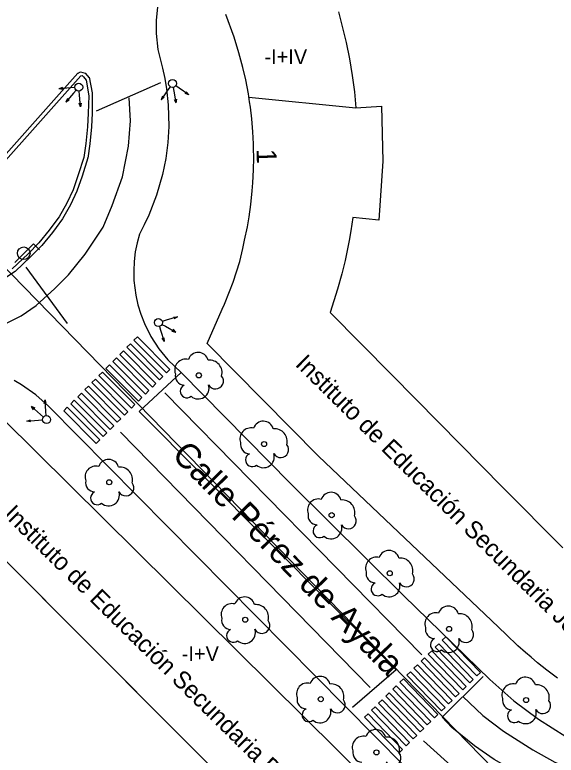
# Model space of a CAD drawing. Extents: x 282771 to 285132, y 4823109 to 4825496.
# Drawn here: x 284259.9 to 284314.3, y 4823429.9 to 4823504.4 of the extents above; entities that cross this region are included whole.
import ezdxf

# ---------------------------------------------------------------- set-up
doc = ezdxf.new("R2010")
doc.units = 0
for name, color, linetype in [('ACERA-BORDILLO', 7, 'Continuous'), ('ARBOL', 7, 'Continuous'), ('BORDILLO', 7, 'Continuous'), ('CALLE-EJE', 7, 'Continuous'), ('CALLE-TEXTO', 7, 'Continuous'), ('COLEGIO-AREA', 7, 'Continuous'), ('COLEGIO-TEXTO', 7, 'Continuous'), ('EDIFICIO', 7, 'Continuous'), ('FAROLA', 7, 'Continuous'), ('MEDIANERA', 7, 'Continuous'), ('NUM-PORTAL', 7, 'Continuous'), ('PASO-PEATONES', 7, 'Continuous'), ('SEMAFORO', 7, 'Continuous'), ('SENAL-VIARIA', 7, 'Continuous'), ('TXT-ALTURA-EDIFICIO', 7, 'Continuous'), ('ZONA-VERDE', 7, 'Continuous')]:
    doc.layers.add(name, color=color, linetype=linetype)

msp = doc.modelspace()

# ---------------------------------------------------------------- linework, layer by layer
at = {"layer": 'ACERA-BORDILLO'}
for points in [[(284274.22, 4823505.129), (284274.074, 4823503.815), (284274.065, 4823502.495), (284274.24, 4823500.867), (284274.718, 4823499), (284274.94, 4823497.967), (284275.115, 4823496.917), (284275.283, 4823495.316), (284275.339, 4823493.155), (284275.254, 4823491.527), (284275.042, 4823489.908), (284274.728, 4823488.306), (284274.129, 4823486.223), (284273.346, 4823484.223), (284272.89, 4823483.262), (284272.394, 4823482.329), (284272.394, 4823482.329), (284272.156, 4823481.443), (284271.978, 4823480.524), (284271.865, 4823479.58), (284271.821, 4823478.616), (284271.849, 4823477.641), (284272.039, 4823476.176), (284272.252, 4823475.209), (284272.539, 4823474.26), (284272.896, 4823473.337), (284273.548, 4823472.011), (284274.349, 4823470.794), (284275.25, 4823469.681), (284276.594, 4823468.407), (284287.555, 4823457.253), (284298.967, 4823445.95), (284307.595, 4823437.543), (284309.995, 4823435.389), (284312.493, 4823433.533), (284315.239, 4823431.801)], [(284299.016, 4823428.814), (284263.281, 4823465.01), (284261.98, 4823466.155), (284260.548, 4823467.171), (284259.825, 4823467.586)]]:
    msp.add_lwpolyline(points, dxfattribs=at)
at = {"layer": 'ARBOL'}
for centre in [(284278.367, 4823468.12), (284284.917, 4823461.21), (284269.366, 4823457.37), (284291.707, 4823454.06), (284297.537, 4823448.22), (284283.03, 4823443.541), (284303.497, 4823442.621), (284290.603, 4823435.557), (284311.236, 4823435.471), (284296.2, 4823430.206)]:
    msp.add_circle(centre, 0.255, dxfattribs=at)
for centre, radius, start, end in [((284278.297, 4823469.38), 1.038, 15.64228, 161.38435), ((284277.037, 4823468.65), 1.097, 75.4318, 200.55608), ((284279.427, 4823468.38), 1.272, 345.03273, 95.79925), ((284276.927, 4823468.08), 0.935, 168.59898, 268.13236), ((284280.037, 4823467.55), 0.797, 208.96246, 38.99103), ((284277.167, 4823466.53), 0.672, 113.73672, 309.4725), ((284278.307, 4823466.83), 1.086, 228.95447, 17.92796), ((284284.847, 4823462.47), 1.038, 15.64228, 161.38435), ((284283.587, 4823461.74), 1.097, 75.4318, 200.55608), ((284285.977, 4823461.47), 1.272, 345.03273, 95.79925), ((284283.477, 4823461.17), 0.935, 168.59898, 268.13236), ((284286.587, 4823460.64), 0.797, 208.96246, 38.99103), ((284283.717, 4823459.62), 0.672, 113.73672, 309.4725), ((284284.857, 4823459.92), 1.086, 228.95447, 17.92796), ((284269.296, 4823458.63), 1.038, 15.64228, 161.38435), ((284268.036, 4823457.9), 1.097, 75.4318, 200.55608), ((284270.426, 4823457.63), 1.272, 345.03273, 95.79925), ((284267.926, 4823457.33), 0.935, 168.59898, 268.13236), ((284271.036, 4823456.8), 0.797, 208.96246, 38.99103), ((284268.166, 4823455.78), 0.672, 113.73672, 309.4725), ((284269.306, 4823456.08), 1.086, 228.95447, 17.92796), ((284291.637, 4823455.32), 1.038, 15.64228, 161.38435), ((284290.377, 4823454.59), 1.097, 75.4318, 200.55608), ((284292.767, 4823454.32), 1.272, 345.03273, 95.79925), ((284290.267, 4823454.02), 0.935, 168.59898, 268.13236), ((284293.377, 4823453.49), 0.797, 208.96246, 38.99103), ((284290.507, 4823452.47), 0.672, 113.73672, 309.4725), ((284291.647, 4823452.77), 1.086, 228.95447, 17.92796), ((284297.467, 4823449.48), 1.038, 15.64228, 161.38435), ((284296.207, 4823448.75), 1.097, 75.4318, 200.55608), ((284298.597, 4823448.48), 1.272, 345.03273, 95.79925), ((284296.097, 4823448.18), 0.935, 168.59898, 268.13236), ((284299.207, 4823447.65), 0.797, 208.96246, 38.99103), ((284296.337, 4823446.63), 0.672, 113.73672, 309.4725), ((284297.477, 4823446.93), 1.086, 228.95447, 17.92796), ((284282.96, 4823444.801), 1.038, 15.64228, 161.38435), ((284281.7, 4823444.071), 1.097, 75.4318, 200.55608), ((284284.09, 4823443.801), 1.272, 345.03273, 95.79925), ((284303.427, 4823443.881), 1.038, 15.64228, 161.38435), ((284302.167, 4823443.151), 1.097, 75.4318, 200.55608), ((284304.557, 4823442.881), 1.272, 345.03273, 95.79925), ((284281.59, 4823443.501), 0.935, 168.59898, 268.13236), ((284284.7, 4823442.971), 0.797, 208.96246, 38.99103), ((284281.83, 4823441.951), 0.672, 113.73672, 309.4725), ((284282.97, 4823442.251), 1.086, 228.95447, 17.92796), ((284302.057, 4823442.581), 0.935, 168.59898, 268.13236), ((284305.167, 4823442.051), 0.797, 208.96246, 38.99103), ((284302.297, 4823441.031), 0.672, 113.73672, 309.4725), ((284303.437, 4823441.331), 1.086, 228.95447, 17.92796), ((284290.533, 4823436.817), 1.038, 15.64228, 161.38435), ((284311.166, 4823436.731), 1.038, 15.64228, 161.38435), ((284289.273, 4823436.087), 1.097, 75.4318, 200.55608), ((284291.663, 4823435.817), 1.272, 345.03273, 95.79925), ((284309.906, 4823436.001), 1.097, 75.4318, 200.55608), ((284312.296, 4823435.731), 1.272, 345.03273, 95.79925), ((284289.163, 4823435.517), 0.935, 168.59898, 268.13236), ((284309.796, 4823435.431), 0.935, 168.59898, 268.13236), ((284292.273, 4823434.987), 0.797, 208.96246, 38.99103), ((284312.906, 4823434.901), 0.797, 208.96246, 38.99103), ((284289.403, 4823433.967), 0.672, 113.73672, 309.4725), ((284290.543, 4823434.267), 1.086, 228.95447, 17.92796), ((284310.036, 4823433.881), 0.672, 113.73672, 309.4725), ((284311.176, 4823434.181), 1.086, 228.95447, 17.92796), ((284294.87, 4823430.736), 1.097, 75.4318, 200.55608), ((284296.13, 4823431.466), 1.038, 15.64228, 161.38435), ((284297.26, 4823430.466), 1.272, 345.03273, 95.79925), ((284294.76, 4823430.166), 0.935, 168.59898, 268.13236), ((284297.87, 4823429.636), 0.797, 208.96246, 38.99103)]:
    msp.add_arc(centre, radius, start, end, dxfattribs=at)
at = {"layer": 'BORDILLO'}
for points in [[(284256.041, 4823487.067), (284266.199, 4823498.496), (284266.164, 4823498.471), (284266.164, 4823498.471), (284266.466, 4823498.629), (284266.963, 4823498.491), (284267.366, 4823498.042), (284267.366, 4823498.042), (284267.341, 4823498.091), (284267.662, 4823496.526)], [(284267.66, 4823496.546), (284267.651, 4823494.473), (284267.598, 4823493.098), (284267.412, 4823491.394), (284267.227, 4823489.963), (284267.231, 4823489.981), (284266.638, 4823488.162), (284266.108, 4823486.651), (284265.468, 4823485.262), (284264.668, 4823483.849), (284264.675, 4823483.86), (284264.023, 4823482.986), (284263.653, 4823482.485), (284262.59, 4823481.182), (284261.497, 4823480.061), (284259.905, 4823478.549), (284259.918, 4823478.56), (284258.456, 4823477.58)]]:
    msp.add_lwpolyline(points, dxfattribs=at)
at = {"layer": 'CALLE-EJE'}
msp.add_lwpolyline([(284311.766, 4823424.631), (284245.476, 4823492.711)], dxfattribs=at)
at = {"layer": 'COLEGIO-AREA'}
for points in [[(284314.376, 4823437.671), (284313.306, 4823438.471), (284312.396, 4823439.211), (284311.747, 4823439.771), (284311.167, 4823440.251), (284310.406, 4823440.91), (284309.226, 4823442.06), (284307.776, 4823443.461), (284290.377, 4823459.99), (284279.207, 4823471.31), (284280.697, 4823474.76), (284280.927, 4823475.28), (284281.447, 4823476.55), (284281.797, 4823477.5), (284282.477, 4823479.55), (284282.777, 4823480.86), (284282.967, 4823481.71), (284283.237, 4823483.04), (284283.407, 4823484.05), (284283.587, 4823485.29), (284283.727, 4823486.66), (284283.797, 4823487.48), (284283.857, 4823488.77), (284283.877, 4823489.99), (284283.867, 4823490.93), (284283.857, 4823491.41), (284283.787, 4823492.61), (284283.677, 4823493.9), (284283.547, 4823495.08), (284283.467, 4823495.62), (284283.337, 4823496.41), (284283.077, 4823497.82), (284282.787, 4823499.07), (284282.397, 4823500.56), (284281.907, 4823502.13), (284281.067, 4823504.39)], [(284292.397, 4823504.67), (284292.777, 4823503.19), (284293.167, 4823501.58), (284293.487, 4823499.94), (284293.767, 4823498.28), (284293.986, 4823496.61), (284294.147, 4823495.02), (284296.707, 4823495.18), (284296.837, 4823489.64), (284296.437, 4823483.71), (284293.847, 4823484), (284293.637, 4823482.64), (284293.467, 4823481.68), (284293.047, 4823479.67), (284292.727, 4823478.34), (284292.297, 4823476.78), (284291.557, 4823474.44), (284297.736, 4823468.18), (284302.457, 4823463.39), (284308.906, 4823456.85), (284314.936, 4823450.76)], [(284258.727, 4823463.71), (284298.987, 4823423.801)], [(284285.866, 4823422.444), (284258.397, 4823450.041), (284256.217, 4823449.99), (284255.017, 4823439.64), (284250.327, 4823434.471), (284244.747, 4823439.291), (284243.427, 4823449.66), (284241.417, 4823449.65), (284225.657, 4823432.07), (284229.917, 4823428.221), (284240.027, 4823439.371), (284248.377, 4823431.931), (284235.627, 4823418.021)]]:
    msp.add_lwpolyline(points, dxfattribs=at)
at = {"layer": 'EDIFICIO'}
for points in [[(284314.376, 4823437.671), (284313.306, 4823438.471), (284312.396, 4823439.211), (284311.746, 4823439.771), (284311.166, 4823440.251), (284310.406, 4823440.911), (284309.226, 4823442.061), (284307.776, 4823443.461), (284290.377, 4823459.99), (284279.207, 4823471.31), (284280.697, 4823474.76), (284280.927, 4823475.28), (284281.447, 4823476.55), (284281.797, 4823477.5), (284282.477, 4823479.55), (284282.777, 4823480.86), (284282.967, 4823481.71), (284283.237, 4823483.04), (284283.407, 4823484.05), (284283.587, 4823485.29), (284283.727, 4823486.66), (284283.797, 4823487.48), (284283.857, 4823488.77), (284283.877, 4823489.99), (284283.867, 4823490.93), (284283.857, 4823491.41), (284283.787, 4823492.61), (284283.677, 4823493.9), (284283.547, 4823495.08), (284283.467, 4823495.62), (284283.337, 4823496.41), (284283.077, 4823497.82), (284282.787, 4823499.07), (284282.397, 4823500.56), (284281.907, 4823502.13), (284281.067, 4823504.39)], [(284292.397, 4823504.67), (284292.777, 4823503.19), (284293.167, 4823501.58), (284293.487, 4823499.94), (284293.767, 4823498.28), (284293.987, 4823496.61), (284294.147, 4823495.02), (284296.707, 4823495.18), (284296.837, 4823489.64), (284296.437, 4823483.71), (284293.847, 4823484), (284293.637, 4823482.64), (284293.467, 4823481.68), (284293.047, 4823479.67), (284292.727, 4823478.34), (284292.297, 4823476.78), (284291.557, 4823474.44), (284297.737, 4823468.18), (284302.457, 4823463.39), (284308.906, 4823456.85), (284314.936, 4823450.76)], [(284258.727, 4823463.71), (284298.987, 4823423.801)], [(284283.615, 4823424.685), (284258.397, 4823450.04), (284256.217, 4823449.99), (284255.017, 4823439.641), (284250.327, 4823434.471), (284244.747, 4823439.291), (284243.427, 4823449.66), (284241.417, 4823449.65), (284225.657, 4823432.071), (284229.917, 4823428.221), (284240.027, 4823439.371), (284248.377, 4823431.931), (284235.627, 4823418.021)]]:
    msp.add_lwpolyline(points, dxfattribs=at)
at = {"layer": 'FAROLA'}
for p, q in [((284261.765, 4823481.331), (284260.825, 4823480.401)), ((284262.355, 4823480.741), (284261.765, 4823481.331)), ((284260.825, 4823480.401), (284259.895, 4823479.461))]:
    msp.add_line(p, q, dxfattribs=at)
msp.add_circle((284260.785, 4823480.401), 0.637, dxfattribs=at)
at = {"layer": 'MEDIANERA'}
msp.add_lwpolyline([(284283.397, 4823496.09), (284294.147, 4823495.02)], dxfattribs=at)
at = {"layer": 'PASO-PEATONES'}
for points in [[(284275.11, 4823468.366), (284271.849, 4823471.647), (284272.201, 4823472.002), (284275.462, 4823468.721)], [(284274.405, 4823467.657), (284271.144, 4823470.938), (284271.496, 4823471.293), (284274.757, 4823468.011)], [(284273.7, 4823466.947), (284270.439, 4823470.228), (284270.792, 4823470.583), (284274.053, 4823467.302)], [(284272.996, 4823466.237), (284269.735, 4823469.519), (284270.087, 4823469.873), (284273.348, 4823466.592)], [(284272.291, 4823465.528), (284269.03, 4823468.809), (284269.382, 4823469.164), (284272.643, 4823465.883)], [(284271.586, 4823464.818), (284268.325, 4823468.1), (284268.678, 4823468.454), (284271.939, 4823465.173)], [(284270.882, 4823464.109), (284267.621, 4823467.39), (284267.973, 4823467.745), (284271.234, 4823464.464)], [(284270.177, 4823463.399), (284266.916, 4823466.68), (284267.268, 4823467.035), (284270.529, 4823463.754)], [(284269.472, 4823462.69), (284266.211, 4823465.971), (284266.564, 4823466.326), (284269.825, 4823463.044)], [(284268.768, 4823461.98), (284265.507, 4823465.261), (284265.859, 4823465.616), (284269.12, 4823462.335)], [(284268.063, 4823461.271), (284264.802, 4823464.552), (284265.154, 4823464.907), (284268.415, 4823461.625)], [(284306.287, 4823437.89), (284302.818, 4823441.478), (284303.173, 4823441.83), (284303.206, 4823441.797), (284306.643, 4823438.242)], [(284305.577, 4823437.186), (284302.108, 4823440.775), (284302.463, 4823441.127), (284305.932, 4823437.538)], [(284304.866, 4823436.482), (284301.397, 4823440.071), (284301.752, 4823440.423), (284305.221, 4823436.834)], [(284304.155, 4823435.779), (284300.686, 4823439.367), (284301.042, 4823439.719), (284304.511, 4823436.131)], [(284303.445, 4823435.075), (284299.976, 4823438.664), (284300.331, 4823439.016), (284303.8, 4823435.427)], [(284302.734, 4823434.371), (284299.265, 4823437.96), (284299.621, 4823438.312), (284303.09, 4823434.723)], [(284302.024, 4823433.668), (284298.555, 4823437.256), (284298.91, 4823437.608), (284302.379, 4823434.02)], [(284301.313, 4823432.964), (284297.844, 4823436.553), (284298.199, 4823436.905), (284301.668, 4823433.316)], [(284300.603, 4823432.26), (284297.134, 4823435.849), (284297.489, 4823436.201), (284300.958, 4823432.612)], [(284299.181, 4823430.853), (284295.713, 4823434.442), (284296.068, 4823434.793), (284299.537, 4823431.205)], [(284299.892, 4823431.557), (284296.423, 4823435.145), (284296.778, 4823435.497), (284300.247, 4823431.909)], [(284298.471, 4823430.149), (284295.003, 4823433.739), (284295.357, 4823434.09), (284298.826, 4823430.501)]]:
    msp.add_lwpolyline(points, close=True, dxfattribs=at)
at = {"layer": 'SEMAFORO'}
for p, q in [((284264.679, 4823497.064), (284264.308, 4823496.934)), ((284265.504, 4823497.031), (284264.308, 4823496.934)), ((284264.695, 4823496.865), (284264.308, 4823496.934)), ((284265.903, 4823497.063), (284265.504, 4823497.031)), ((284266.045, 4823496.794), (284265.789, 4823496.492)), ((284266.366, 4823496.298), (284266.334, 4823496.697)), ((284275.259, 4823496.812), (284274.569, 4823495.83)), ((284275.489, 4823497.14), (284275.259, 4823496.812)), ((284275.787, 4823497.077), (284275.855, 4823496.687)), ((284275.855, 4823496.687), (284276.062, 4823495.503)), ((284276.373, 4823497.007), (284276.046, 4823497.237)), ((284277.355, 4823496.318), (284276.373, 4823497.007)), ((284277.102, 4823496.618), (284277.355, 4823496.318)), ((284265.789, 4823496.492), (284265.01, 4823495.576)), ((284265.171, 4823495.94), (284265.01, 4823495.576)), ((284266.463, 4823495.102), (284266.366, 4823496.298)), ((284274.706, 4823496.199), (284274.569, 4823495.83)), ((284274.869, 4823496.084), (284274.569, 4823495.83)), ((284275.885, 4823495.859), (284276.062, 4823495.503)), ((284276.108, 4823495.898), (284276.062, 4823495.503)), ((284277.355, 4823496.318), (284276.987, 4823496.454)), ((284265.344, 4823495.794), (284265.01, 4823495.576)), ((284266.463, 4823495.102), (284266.333, 4823495.473)), ((284266.532, 4823495.489), (284266.463, 4823495.102)), ((284275.075, 4823473.654), (284274.691, 4823473.542)), ((284276.227, 4823473.989), (284275.075, 4823473.654)), ((284275.834, 4823473.979), (284276.227, 4823473.989)), ((284276.227, 4823473.989), (284275.89, 4823473.787)), ((284274.419, 4823473.046), (284274.53, 4823472.662)), ((284274.654, 4823473.24), (284275.001, 4823473.049)), ((284275.001, 4823473.049), (284276.055, 4823472.47)), ((284275.774, 4823472.753), (284276.055, 4823472.47)), ((284274.53, 4823472.662), (284274.866, 4823471.51)), ((284275.665, 4823472.555), (284276.055, 4823472.47)), ((284274.663, 4823471.847), (284274.866, 4823471.51)), ((284274.855, 4823471.903), (284274.866, 4823471.51)), ((284262.846, 4823465.278), (284262.917, 4823465.665)), ((284263.007, 4823464.468), (284262.917, 4823465.665)), ((284263.046, 4823465.293), (284262.917, 4823465.665)), ((284262.467, 4823464.187), (284261.555, 4823464.971)), ((284261.771, 4823464.636), (284261.555, 4823464.971)), ((284261.919, 4823464.808), (284261.555, 4823464.971)), ((284262.767, 4823463.929), (284262.467, 4823464.187)), ((284263.037, 4823464.069), (284263.007, 4823464.468)), ((284261.073, 4823463.521), (284261.444, 4823463.649)), ((284261.073, 4823463.521), (284262.269, 4823463.61)), ((284261.459, 4823463.449), (284261.073, 4823463.521)), ((284262.269, 4823463.61), (284262.668, 4823463.64))]:
    msp.add_line(p, q, dxfattribs=at)
for centre in [(284266.301, 4823497.096), (284275.719, 4823497.467), (284274.307, 4823473.43), (284263.067, 4823463.67)]:
    msp.add_circle(centre, 0.4, dxfattribs=at)
at = {"layer": 'SENAL-VIARIA'}
for points in [[(284268.073, 4823494.706), (284274.535, 4823497.551)], [(284242.999, 4823471.179), (284245.229, 4823471.05), (284247.975, 4823470.889), (284250.495, 4823470.986), (284253.21, 4823471.309), (284255.471, 4823471.826), (284258.024, 4823472.86), (284260.512, 4823474.089), (284262.031, 4823475.156), (284263.905, 4823476.836), (284265.262, 4823478.226), (284266.942, 4823480.295), (284268.751, 4823483.011), (284269.656, 4823485.209), (284270.69, 4823488.086), (284271.304, 4823491.15), (284271.498, 4823493.704), (284271.369, 4823496.031)], [(284265.165, 4823473.339), (284261.029, 4823478.996)], [(284276.594, 4823468.407), (284272.355, 4823464.482), (284298.201, 4823438.495), (284293.785, 4823434.727)], [(284274.953, 4823466.345), (284300.755, 4823440.011)], [(284295.56, 4823436.72), (284270.494, 4823462.403)], [(284302.79, 4823433.742), (284306.915, 4823437.826)], [(284304.88, 4823435.812), (284306.902, 4823433.915), (284308.98, 4823432.356), (284311.924, 4823430.45), (284314.132, 4823429.238), (284317.119, 4823428.025), (284319.76, 4823427.072), (284322.011, 4823426.466), (284324.349, 4823425.903)], [(284316.047, 4823425.479), (284314.738, 4823425.989), (284312.704, 4823426.812), (284310.755, 4823427.938), (284308.028, 4823429.498), (284306.037, 4823430.884), (284303.785, 4823432.703), (284302.79, 4823433.742)], [(284300.928, 4823431.36), (284303.352, 4823429.194), (284305.387, 4823427.549), (284307.509, 4823426.033), (284309.413, 4823424.993), (284311.924, 4823423.607), (284313.786, 4823422.828), (284314.256, 4823422.668)]]:
    msp.add_lwpolyline(points, dxfattribs=at)
at = {"layer": 'ZONA-VERDE'}
for p, q in [((284256.333, 4823486.793), (284266.498, 4823498.23)), ((284266.498, 4823498.23), (284266.658, 4823498.253)), ((284266.658, 4823498.253), (284266.797, 4823498.126)), ((284266.797, 4823498.126), (284267.062, 4823497.783)), ((284267.062, 4823497.783), (284267.308, 4823496.234)), ((284267.308, 4823496.234), (284267.251, 4823494.487)), ((284267.251, 4823494.487), (284267.198, 4823493.114)), ((284267.198, 4823493.114), (284267.015, 4823491.438)), ((284267.015, 4823491.438), (284266.83, 4823490.014)), ((284266.83, 4823490.014), (284266.258, 4823488.287)), ((284266.258, 4823488.287), (284265.731, 4823486.784)), ((284265.731, 4823486.784), (284265.105, 4823485.43)), ((284265.105, 4823485.43), (284264.32, 4823484.046)), ((284264.32, 4823484.046), (284263.703, 4823483.226)), ((284263.703, 4823483.226), (284263.331, 4823482.722)), ((284263.331, 4823482.722), (284262.28, 4823481.435)), ((284262.28, 4823481.435), (284261.21, 4823480.34)), ((284261.21, 4823480.34), (284259.63, 4823478.839))]:
    msp.add_line(p, q, dxfattribs=at)

# ---------------------------------------------------------------- texts
at = {"layer": 'CALLE-TEXTO'}
msp.add_text('Calle Pérez de Ayala', height=2.5, rotation=314.4324, dxfattribs=at).set_placement((284275.551, 4823460.006))
at = {"layer": 'COLEGIO-TEXTO'}
for s, rotation, p in [('Instituto de Educación Secundaria Jovellanos', 315.42934, (284287.969, 4823469.143)), ('Instituto de Educación Secundaria Doña Jimena', 315.4655, (284258.665, 4823454.031))]:
    msp.add_text(s, height=1.75, rotation=rotation, dxfattribs=at).set_placement(p)
at = {"layer": 'NUM-PORTAL'}
msp.add_text('1', height=2, rotation=271.71004, dxfattribs=at).set_placement((284284.155, 4823490.865))
at = {"layer": 'TXT-ALTURA-EDIFICIO'}
for s, p in [('-I+IV', (284284.955, 4823499.41)), ('-I+V', (284276.647, 4823439.383))]:
    msp.add_text(s, height=1.5, rotation=0.00004, dxfattribs=at).set_placement(p)

doc.saveas('drawing.dxf')
